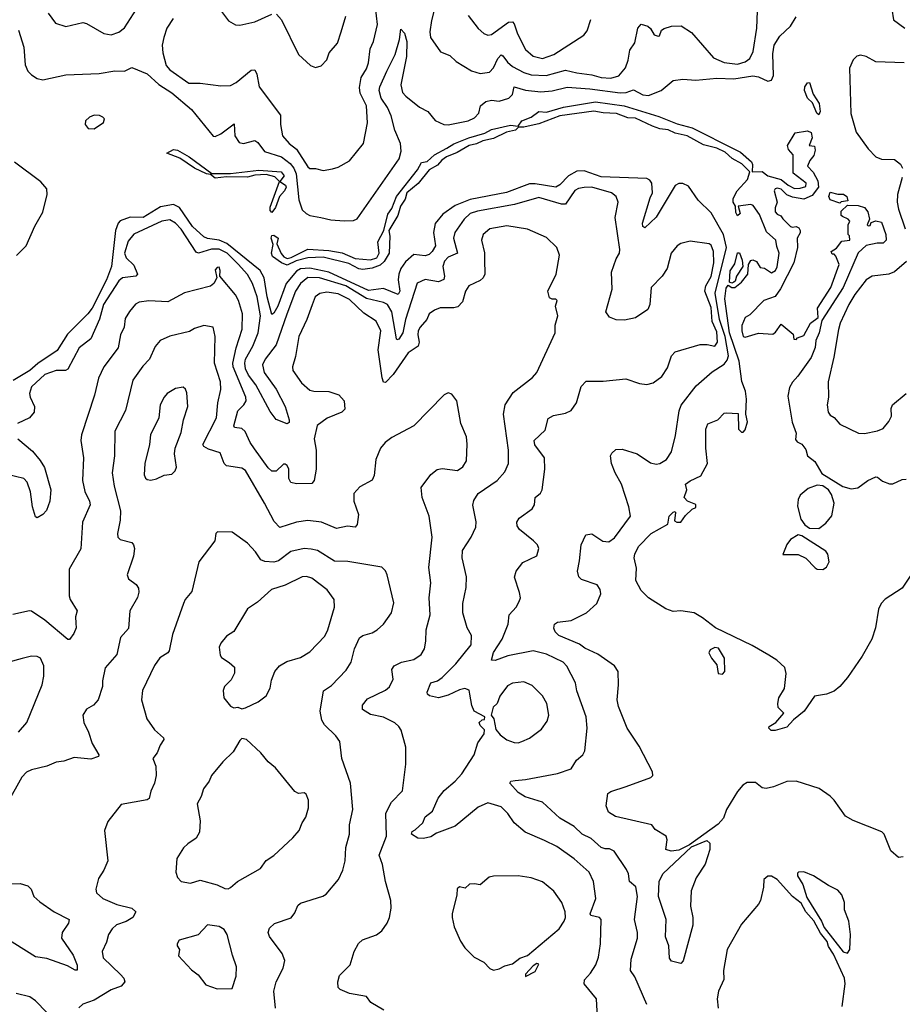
# Model space of a CAD drawing. Extents: x 1921360 to 2014538, y 768294 to 907744.
# Tile 381 of 412: x 1996242 to 2000905, y 871186 to 876390. Entities that reach past the tile are written whole.
import ezdxf

# ---------------------------------------------------------------- set-up
doc = ezdxf.new("R2010")
doc.units = 0

msp = doc.modelspace()

# ---------------------------------------------------------------- linework, layer by layer
at = {"layer": '0CON10XD'}
for points in [[(1996392, 876425), (1996431.2, 876371.2), (1996485, 876353.8), (1996575, 876374), (1996595, 876370), (1996686.9, 876316.9), (1996725, 876309.4), (1996765, 876324.5), (1996795, 876346.7), (1996859.5, 876445)], [(1997053.6, 876396.4), (1997020, 876345), (1997004, 876296), (1996995.5, 876255), (1996997.7, 876215), (1997015, 876146.9), (1997035.5, 876125), (1997135, 876053.6), (1997195, 876053.6), (1997305, 876040.5), (1997355, 876042.7), (1997385, 876057.3), (1997465, 876122.5), (1997485, 876123.8), (1997495, 876102.5), (1997508, 876035), (1997620.6, 875885), (1997620, 875835), (1997630.6, 875775), (1997665.6, 875735), (1997704.7, 875704.7), (1997765, 875611.2), (1997775, 875604), (1997805, 875603.8), (1997845, 875592.9), (1997895, 875601.4), (1997925, 875610.8), (1997985, 875644), (1998059.2, 875735), (1998080, 875845), (1998073.6, 875935), (1998041.2, 876001.2), (1998038, 876032), (1998045.6, 876085), (1998075, 876129.2), (1998085, 876161.2), (1998093.8, 876235), (1998111.8, 876275), (1998131.8, 876365), (1998122.1, 876455)], [(1997297, 876447), (1997345, 876383.3), (1997382.3, 876362.3), (1997405, 876360), (1997485, 876377.8), (1997575, 876419.4)], [(1998433.2, 876446.8), (1998416.9, 876385), (1998409.4, 876325), (1998413.1, 876295), (1998465, 876220), (1998515, 876200), (1998548.3, 876168.3), (1998628.7, 876118.7), (1998675, 876105.3), (1998725, 876113.1), (1998745, 876135.5), (1998768.4, 876185), (1998785, 876203.3), (1998795, 876198.9), (1998819.2, 876165), (1998845, 876141.8), (1998905, 876110), (1998945, 876097.7), (1999023.3, 876095), (1999125, 876122.4), (1999185, 876108), (1999265, 876098.9), (1999313.8, 876085), (1999365, 876080.2)], [(1999365, 876080.2), (1999407.3, 876092.7), (1999443.4, 876135), (1999456.8, 876175), (1999465, 876228.8), (1999492, 876268), (1999508.8, 876345), (1999525, 876366.2), (1999560, 876355), (1999575, 876343.3), (1999595, 876310), (1999615, 876302), (1999622.5, 876305), (1999633.8, 876335), (1999647, 876343), (1999685, 876355.6), (1999737.6, 876357.6), (1999792.1, 876322.1), (1999907.3, 876187.3), (1999965, 876163.6), (2000035, 876154.2), (2000075, 876167.3), (2000099.6, 876185), (2000117.7, 876222.3), (2000137.3, 876345), (2000140, 876435)], [(2000850, 876445), (2000859.5, 876389.5), (2000918.8, 876345)], [(1996236.4, 876335), (1996263.8, 876245), (1996271.2, 876151.2), (1996285, 876116.9), (1996305, 876098.5), (1996335, 876079.6), (1996365, 876071.6), (1996485, 876098.2), (1996662.5, 876105), (1996745, 876118.5), (1996795, 876117.1), (1996835, 876136.7), (1996915, 876103.5), (1996976.9, 876046.9), (1997045, 876003.9), (1997150.4, 875915), (1997265, 875774.3), (1997275, 875772.9), (1997305, 875785.6), (1997375, 875838.8), (1997378.8, 875775), (1997401.2, 875741.2), (1997425, 875735.7), (1997485, 875752), (1997500.9, 875740.9), (1997535, 875693.7), (1997625, 875664.5), (1997670.3, 875630.3), (1997689.9, 875605), (1997702.2, 875575), (1997717.2, 875437.2), (1997734.7, 875385), (1997755, 875364.6), (1997775, 875354.6), (1997833.7, 875343.7), (1997885, 875332.2), (1997957, 875327), (1998005, 875328.9), (1998025, 875337.1), (1998246.6, 875655), (1998257.1, 875695), (1998253.2, 875735), (1998224.3, 875805), (1998205, 875881.5), (1998185.2, 875925), (1998151, 875975), (1998141.6, 876015), (1998144.8, 876035.2), (1998181.7, 876118.3), (1998226.5, 876205), (1998248.5, 876285), (1998255, 876340), (1998275, 876318.8), (1998288.2, 876275), (1998285.6, 876195), (1998255.3, 876045), (1998264.7, 876005), (1998282.3, 875985), (1998355, 875926.5), (1998398.8, 875905), (1998437.4, 875857.4), (1998483.8, 875835), (1998505, 875833.2), (1998611.2, 875855), (1998645, 875870.8), (1998667.1, 875895), (1998676.7, 875935), (1998705, 875957.3), (1998735, 875963.5), (1998775, 875959.2), (1998825.7, 875974.3), (1998845, 875994.3), (1998855, 876035.5), (1998915, 876017.6), (1998995, 876008.5), (1999055, 876014), (1999135, 876032.9), (1999255, 876024.8), (1999415, 876002.8), (1999445.5, 876004.5), (1999485, 876018.7), (1999535, 875992.4), (1999565, 875988.8), (1999630.5, 876015), (1999695, 876067.5), (1999745, 876075.9), (1999815, 876069.2), (1999925, 876080.8), (2000015, 876077.6), (2000115, 876093.3), (2000145, 876087.6), (2000195, 876065.3), (2000215, 876070.8), (2000224.2, 876095), (2000220.9, 876209.1), (2000229.2, 876255), (2000257.9, 876302.1), (2000315, 876355.7), (2000344.5, 876405)], [(1997598.5, 876418.5), (1997625, 876388.8), (1997714.2, 876205), (1997777.7, 876147.7), (1997805, 876136.7), (1997835, 876146.2), (1997865, 876178), (1997877.5, 876215), (1997921.5, 876265), (1997940.4, 876325), (1997965, 876408.8)], [(1998612.1, 876412.1), (1998665, 876342.9), (1998695, 876317.1), (1998715, 876308.1), (1998735, 876311.5), (1998825, 876377.1), (1998845, 876378.8), (1998855, 876367.5), (1998871.3, 876315), (1998915, 876232.5), (1998955, 876197.3), (1999005, 876184.3), (1999064.4, 876205.6), (1999222.3, 876307.7), (1999239.5, 876330.5), (1999259.7, 876390.3)], [(2000915, 876161.8), (2000765, 876167.7), (2000714, 876195), (2000685, 876201.8), (2000665, 876196.5), (2000645, 876178.1), (2000626.4, 876133.6), (2000634.3, 875894.3), (2000661.2, 875795), (2000725, 875706.7), (2000766.2, 875665), (2000795, 875651.9), (2000865, 875650), (2000895.9, 875625.9), (2000905.8, 875605.8)], [(2000465, 875886.2), (2000454.3, 875895), (2000431.1, 875951.1), (2000404.6, 875974.6), (2000387.8, 876015), (2000389.5, 876035), (2000405, 876056.2), (2000415, 876057.5), (2000435, 875996.2), (2000466.6, 875946.6), (2000471.9, 875905), (2000465, 875886.2)], [(1997703.3, 875115), (1997655, 875091.9), (1997624.8, 875104.8), (1997578.3, 875138.3), (1997572.5, 875155), (1997582, 875202), (1997570, 875235), (1997575, 875249.4), (1997585, 875251.5), (1997606.9, 875235), (1997601.4, 875205), (1997623.8, 875153.8), (1997636.7, 875136.8), (1997655, 875128.2), (1997676.6, 875133.4), (1997765, 875177.6), (1997875, 875169.5), (1997945, 875156.7), (1998015, 875127.1), (1998095, 875120.9), (1998128.8, 875131.2), (1998140.4, 875155), (1998133.8, 875216.2), (1998166.7, 875275), (1998187.5, 875362.5), (1998207.6, 875392.4), (1998232.8, 875455), (1998343.7, 875596.3), (1998365, 875634.4), (1998395, 875640), (1998434.1, 875675.9), (1998498.5, 875711.5), (1998535, 875733.6), (1998615, 875765.7), (1998700.2, 875789.8), (1998735, 875810), (1998835, 875832.7), (1998875, 875826.2), (1998895.8, 875855), (1998945, 875874.6), (1998985, 875904.6), (1999025, 875900.8), (1999115, 875927.5), (1999285, 875955.8), (1999435, 875935.2), (1999618.1, 875878.1), (1999715, 875840), (1999795, 875818.6), (2000025, 875702.1), (2000049.9, 875689.9), (2000108.4, 875638.4), (2000114.6, 875625), (2000112.5, 875585), (2000165, 875587.7), (2000195, 875564.5), (2000265.5, 875545.5), (2000302, 875515), (2000335, 875497.1), (2000365, 875498.6), (2000395, 875508.8), (2000397.5, 875525), (2000328, 875578), (2000328.8, 875675), (2000303.9, 875703.9), (2000298.8, 875725), (2000338.8, 875791.2), (2000405, 875801.4), (2000423.1, 875793.1), (2000428.9, 875765), (2000413.3, 875725), (2000441.2, 875721.2), (2000445, 875700), (2000438.3, 875671.7), (2000416.2, 875645), (2000403.8, 875615), (2000434.1, 875584.1), (2000458.9, 875538.9), (2000461.8, 875505), (2000428.7, 875461.3), (2000385, 875440.9), (2000325, 875450.9), (2000294.7, 875464.7), (2000265, 875494.5), (2000245, 875499.6), (2000234.1, 875495.9), (2000229.1, 875485), (2000243.9, 875425), (2000232.8, 875395), (2000233.6, 875375), (2000245, 875362), (2000263.8, 875353.8), (2000275, 875337.5), (2000315, 875297.5), (2000325, 875292.5), (2000345, 875297.5), (2000359.3, 875289.3), (2000366.4, 875276.4), (2000366.4, 875263.6), (2000350, 875235), (2000351.4, 875185), (2000332.9, 875105), (2000262.1, 874967.9), (2000233.6, 874926.4), (2000174.5, 874905), (2000099.4, 874830.6), (2000075, 874815.6), (2000057.3, 874772.7), (2000056.7, 874745), (2000065, 874716), (2000075, 874711.2), (2000145, 874732.5), (2000221.7, 874728.3), (2000235, 874737.5), (2000265, 874780), (2000328.3, 874728.3), (2000331.7, 874701.7), (2000345, 874700), (2000351.7, 874708.3), (2000385, 874720), (2000420, 874785), (2000460.8, 874815), (2000456.9, 874865), (2000527.1, 874975), (2000571.2, 875095), (2000555, 875140), (2000545, 875150), (2000535, 875150), (2000530, 875165), (2000558.3, 875181.7), (2000585, 875220), (2000627.5, 875225), (2000627, 875247), (2000620, 875255), (2000620, 875305), (2000627.5, 875325), (2000620, 875335), (2000589.3, 875349.3), (2000582.5, 875355), (2000583, 875377), (2000615, 875410), (2000673, 875407), (2000705, 875397.5), (2000724, 875375), (2000732.5, 875335), (2000720, 875305), (2000725, 875300), (2000735, 875302.5), (2000741.7, 875318.3), (2000765, 875327.5), (2000795, 875320), (2000819.2, 875255), (2000820, 875225), (2000805, 875208.8), (2000771.7, 875208.3), (2000715, 875196.2), (2000672.4, 875157.6), (2000592.7, 874975), (2000480.5, 874799.5), (2000465.3, 874734.7), (2000448.9, 874695), (2000445, 874657.5), (2000423.8, 874605), (2000353.6, 874505), (2000325.6, 874474.4), (2000310, 874445), (2000300.5, 874400.5), (2000323.2, 874263.2), (2000343.8, 874205), (2000340.7, 874170.7), (2000349.3, 874159.3), (2000375, 874146.2), (2000395, 874117.5), (2000404.2, 874084.2), (2000443.8, 874055), (2000480.5, 873990.5), (2000591.9, 873921.9), (2000635, 873910), (2000670, 873915), (2000723.3, 873955), (2000765, 873973.8), (2000775, 873972), (2000800.3, 873950.3), (2000837, 873937), (2000855, 873936.7), (2000905, 873958.8), (2000925, 873961.2)], [(1996635, 875812.5), (1996685, 875846.7), (1996690, 875865), (1996681.2, 875875), (1996663.2, 875883.2), (1996635, 875884.4), (1996610, 875875), (1996589.2, 875855), (1996588, 875835), (1996604.2, 875815), (1996635, 875812.5)], [(2001025, 873564.7), (2000905, 873385.4), (2000815, 873326.9), (2000793.5, 873305), (2000780.4, 873275), (2000764.6, 873175.4), (2000744.5, 873115), (2000693.4, 873026.6), (2000615, 872914), (2000575, 872866.2), (2000545, 872841.2), (2000505, 872826), (2000441.2, 872815), (2000386.9, 872735), (2000330.9, 872689.1), (2000295, 872650), (2000233, 872633), (2000212.7, 872632.7), (2000200, 872645), (2000202.5, 872655), (2000236.7, 872675), (2000280, 872725), (2000250, 872755), (2000247.5, 872775), (2000252.5, 872805), (2000283.3, 872855), (2000291.2, 872935), (2000285, 872966.2), (2000242, 873005), (2000200.9, 873030.9), (2000112.2, 873082.2), (1999917.5, 873175), (1999849, 873229), (1999805, 873255.5), (1999735, 873265.6), (1999695, 873261.4), (1999656.4, 873276.4), (1999564.1, 873334.1), (1999525, 873373.8), (1999497.5, 873425), (1999501.7, 873491.7), (1999488.8, 873545), (1999492, 873565), (1999512, 873605), (1999578.8, 873675), (1999666.4, 873723.6), (1999673.8, 873765), (1999695, 873787.5), (1999705, 873790), (1999706.7, 873785), (1999701.2, 873741.2), (1999713.6, 873733.6), (1999735, 873733.8), (1999760, 873770), (1999795, 873802.5), (1999815, 873812.5), (1999815, 873827.5), (1999770, 873845), (1999752.5, 873865), (1999766.7, 873905), (1999760, 873935), (1999785, 873953.3), (1999841.7, 873978.3), (1999876.7, 874045), (1999866.7, 874125), (1999866.7, 874185), (1999867.5, 874225), (1999877, 874253), (1999930, 874275), (1999965, 874310), (1999975, 874312.5), (2000038.3, 874308.3), (2000040, 874225), (2000055, 874210), (2000065, 874210), (2000075, 874222.5), (2000087.5, 874265), (2000078.8, 874305), (2000082.5, 874385), (2000076.2, 874426.2), (2000057, 874477), (2000043.4, 874585), (1999993, 874735), (1999967.5, 874915), (1999975, 874970), (1999985, 874986.7), (2000005, 874973.8), (2000020, 874975), (2000055, 875002.5), (2000090, 875045), (2000092.5, 875095), (2000105, 875117.5), (2000115, 875120), (2000135, 875112.5), (2000155, 875080), (2000177, 875077), (2000215, 875052.5), (2000235, 875063.8), (2000245, 875083.3), (2000255.5, 875155), (2000241.7, 875191.7), (2000237.9, 875225), (2000188, 875268), (2000150, 875360), (2000117.1, 875407.1), (2000105, 875412.2), (2000037.5, 875405), (2000048.8, 875365), (2000035, 875353.3), (2000025, 875370), (2000023.3, 875405), (2000011.4, 875425), (2000012, 875445), (2000032.5, 875485), (2000088.1, 875545), (2000100, 875585), (2000057.3, 875627.3), (2000005.9, 875655.9), (1999969.2, 875689.2), (1999925, 875711.5), (1999855, 875727.5), (1999768.8, 875775), (1999705, 875789.1), (1999668.3, 875808.3), (1999625, 875813.3), (1999585, 875826.5), (1999495, 875870), (1999455, 875871.1), (1999395, 875893.6), (1999325, 875896.8), (1999275, 875906.7), (1999095, 875881.5), (1998985, 875838.9), (1998945, 875830), (1998905, 875820.8), (1998878.3, 875821.7), (1998862, 875805), (1998814, 875796), (1998745, 875760.9), (1998689.8, 875750.2), (1998656.2, 875733.8), (1998617.5, 875725), (1998553.1, 875686.9), (1998497.1, 875665), (1998472.6, 875647.4), (1998450, 875620), (1998405, 875595.6), (1998346.8, 875523.2), (1998288.2, 875475), (1998278.5, 875441.5), (1998253.3, 875405), (1998240, 875355), (1998191.8, 875275), (1998197.9, 875245), (1998193.6, 875155), (1998168.1, 875111.9), (1998146.8, 875093.2), (1998105, 875076.1), (1998055, 875070.3), (1998033.8, 875073.8), (1997980.9, 875100.9), (1997845, 875135.4), (1997765, 875130.7), (1997703.3, 875115)], [(1997575, 875370), (1997565, 875381.2), (1997565, 875398.8), (1997614.2, 875535), (1997589.5, 875559.5), (1997545, 875571.1), (1997485, 875567.7), (1997445, 875557.3), (1997335, 875558.5), (1997275, 875551.9), (1997250.7, 875570.7), (1997228.8, 875575), (1997164.8, 875604.8), (1997087.4, 875657.4), (1997020, 875685), (1997055, 875703.4), (1997075, 875700.7), (1997138.2, 875665), (1997256.4, 875576.4), (1997355, 875577.2), (1997505, 875593.6), (1997624.3, 875585), (1997640, 875565), (1997616.7, 875535), (1997645.9, 875515.9), (1997650, 875505), (1997640.5, 875485), (1997614.1, 875455.9), (1997593.1, 875396.9), (1997575, 875370)], [(1996225, 875142.7), (1996275.4, 875195), (1996321.3, 875298.7), (1996365, 875372.5), (1996387.1, 875465), (1996384.6, 875495), (1996352.9, 875532.9), (1996215, 875636.7)], [(2000525, 872286.2), (2000466.8, 872326.8), (2000345, 872365.8), (2000295, 872363.1), (2000225, 872334.6), (2000186, 872326), (2000165, 872330), (2000128.9, 872358.9), (2000085, 872358.9), (2000062.9, 872345), (2000035, 872310.8), (1999976.9, 872215), (1999960, 872170), (1999932.2, 872137.8), (1999781.5, 872028.5), (1999725, 872000.8), (1999684.7, 871994.7), (1999655.8, 872005), (1999663.6, 872055), (1999656.9, 872075), (1999599.4, 872109.4), (1999581.2, 872135), (1999389.2, 872179.3), (1999352.2, 872202.2), (1999339.8, 872235), (1999349.6, 872300.4), (1999365, 872310.7), (1999446.7, 872336.7), (1999577.5, 872385), (1999586.7, 872395), (1999586.1, 872413.9), (1999515, 872550), (1999451.4, 872645), (1999405, 872760), (1999398.5, 872795), (1999405.6, 872875), (1999404.2, 872945), (1999384.5, 872974.5), (1999297.2, 873037.2), (1999228.7, 873068.7), (1999199.1, 873089.1), (1999090.6, 873135), (1999071.2, 873155), (1999064.2, 873174.2), (1999067.5, 873195), (1999083.8, 873205), (1999155.5, 873214.5), (1999237.1, 873255), (1999290.9, 873305), (1999312.5, 873355), (1999309.1, 873379.1), (1999292.5, 873402.5), (1999211.1, 873431.1), (1999195.6, 873445.6), (1999189.4, 873475), (1999199.4, 873529.4), (1999208, 873615), (1999232.9, 873667.1), (1999265, 873671.9), (1999323.1, 873633.1), (1999355, 873630.8), (1999385, 873651.5), (1999469.2, 873765), (1999460.6, 873815), (1999422, 873935), (1999388.2, 873995), (1999369.5, 874045), (1999364.4, 874085), (1999371.1, 874098.9), (1999391.9, 874118.1), (1999425, 874119.1), (1999505.3, 874095.3), (1999575, 874048.1), (1999605, 874040.6), (1999625, 874044.4), (1999659.2, 874065), (1999685.6, 874105), (1999707.7, 874192.3), (1999727.2, 874322.8), (1999737.7, 874352.3), (1999816.1, 874455), (1999900.8, 874529.2), (1999965, 874568.6), (1999979.8, 874590.2), (1999986.2, 874613.8), (1999969.7, 874715), (1999939.5, 874805), (1999916, 874944), (1999977.1, 875185), (1999960.9, 875255), (1999895, 875369.7), (1999826.1, 875435), (1999775, 875509.5), (1999745, 875524.6), (1999725, 875524.6), (1999705, 875513.3), (1999605, 875345.6), (1999545, 875290), (1999535, 875297.5), (1999532.9, 875315), (1999572.3, 875447.7), (1999585.8, 875475), (1999582.7, 875525), (1999571.9, 875541.9), (1999555, 875551.2), (1999315, 875559.6), (1999225, 875590.3), (1999185, 875589.5), (1999142.1, 875565), (1999095, 875516.1), (1999075.5, 875504.5), (1998965, 875522.9), (1998935, 875521.8), (1998814.3, 875475.7), (1998621.3, 875438.7), (1998543.2, 875406.8), (1998477.7, 875362.3), (1998437.9, 875312.1), (1998428, 875265), (1998439.4, 875195), (1998422, 875165), (1998405, 875148.9), (1998385, 875141.5), (1998325, 875149.4), (1998280.1, 875109.9), (1998255.2, 875075), (1998244.5, 875045), (1998242.4, 875015), (1998251, 874955), (1998242.5, 874937.5), (1998165, 874969.8), (1998085, 874958.2), (1997874.9, 875054.9), (1997775, 875076.1), (1997725, 875072.6), (1997705, 875060.3), (1997649.2, 874995), (1997605.6, 874875), (1997585, 874838.1), (1997575, 874832), (1997549.1, 874925), (1997533.3, 875025), (1997512.1, 875065), (1997337.2, 875207.2), (1997295, 875224.6), (1997235, 875232.8), (1997215, 875241.6), (1997155, 875296.7), (1997086.3, 875396.3), (1997055, 875412.7), (1996985, 875401.1), (1996895, 875344.9), (1996825, 875346.8), (1996773.4, 875326.6), (1996762.8, 875315), (1996748.4, 875275), (1996727.1, 875085), (1996700.3, 875015), (1996625, 874864.3), (1996602.7, 874835), (1996495, 874728.3), (1996439.1, 874640.9), (1996337.8, 874572.2), (1996295, 874536.2), (1996207.5, 874482.5)], [(2000905.5, 875555), (2000880.5, 875465), (2000877.8, 875425), (2000885, 875387.5), (2000921, 875285)], [(1999555.7, 871185), (1999491.3, 871331.3), (1999468.6, 871365), (1999472.5, 871425), (1999505.4, 871535), (1999505.4, 871565.4), (1999489.5, 871635), (1999506.5, 871755), (1999496.9, 871806.9), (1999464.7, 871834.7), (1999458.9, 871875), (1999448.5, 871898.5), (1999383.8, 871995), (1999358.3, 872008.3), (1999335, 872007.1), (1999315, 872015.6), (1999261.9, 872061.9), (1999214.4, 872085), (1999171.9, 872125), (1999095, 872169.1), (1999005, 872254), (1998913.4, 872283.4), (1998875, 872304.7), (1998832.5, 872355), (1998836.7, 872365), (1998860.7, 872369.3), (1998915, 872374.1), (1999083.9, 872406.1), (1999155, 872430), (1999183.7, 872476.3), (1999217.5, 872505), (1999228.6, 872525), (1999240, 872645), (1999234.5, 872705), (1999185, 872843.3), (1999178.2, 872885), (1999133.7, 872973.7), (1999113.8, 872993.8), (1999025, 873036.9), (1998955, 873054.6), (1998821.8, 873028.2), (1998755, 873003.4), (1998734.3, 873005), (1998745.9, 873045), (1998790.3, 873115), (1998822.5, 873195), (1998827.5, 873245), (1998865, 873285.8), (1998881.1, 873315), (1998887.5, 873335), (1998883.2, 873363.2), (1998856.1, 873443.9), (1998865.8, 873475), (1998899.7, 873520.3), (1998974.2, 873555.8), (1998984.2, 873595), (1998977.5, 873615), (1998957.5, 873635), (1998882.5, 873695), (1998870, 873715), (1998869.2, 873735), (1998881.2, 873755), (1998950, 873805), (1998961.4, 873825), (1998965, 873863.8), (1998993, 873887), (1999003.1, 873905), (1999016.7, 874015), (1999014.4, 874074.4), (1998963.4, 874143.4), (1998960, 874165), (1999018.9, 874221.1), (1999035, 874281.2), (1999061.7, 874298.3), (1999125, 874309.4), (1999156, 874325), (1999184, 874365), (1999208.8, 874451.2), (1999235, 874480), (1999325, 874478.8), (1999445, 874492.5), (1999516.2, 874466.2), (1999555, 874461.2), (1999589.7, 874470.3), (1999635, 874503.8), (1999665, 874550), (1999686.4, 874613.6), (1999705, 874634.3), (1999836.6, 874673.4), (1999875, 874673.5), (1999915, 874664.3), (1999929.6, 874685), (1999925, 874740.8), (1999900.2, 874795), (1999895, 874869.5), (1999862.1, 874955), (1999866.9, 874983.1), (1999895, 875031.9), (1999909.8, 875105), (1999907.5, 875165), (1999895, 875197.5), (1999885, 875205.6), (1999785, 875219.4), (1999735, 875207.5), (1999715.7, 875194.3), (1999684.4, 875155.6), (1999663.6, 875075), (1999636.4, 875033.6), (1999578.1, 874975), (1999571.9, 874885), (1999561.3, 874858.7), (1999495, 874814.3), (1999438.3, 874801.7), (1999393.1, 874803.1), (1999357.6, 874817.6), (1999339.2, 874845), (1999373.2, 874965), (1999368, 875055), (1999392.9, 875125), (1999410.5, 875155), (1999413.6, 875175), (1999388.9, 875345), (1999404.2, 875425), (1999394, 875455), (1999368.8, 875475), (1999265, 875505.4), (1999225, 875503.3), (1999195, 875497.5), (1999175, 875486.5), (1999125, 875414.5), (1999105, 875413.9), (1998985, 875449.4), (1998856.9, 875413.1), (1998661.4, 875378.6), (1998622.7, 875365), (1998590.6, 875335), (1998540.9, 875265), (1998534.2, 875234.2), (1998554.6, 875155.4), (1998505, 875134.2), (1998485.8, 875114.2), (1998478, 875085), (1998486.4, 875033.6), (1998483.1, 875016.9), (1998455, 875004.3), (1998383.6, 875016.4), (1998342.6, 874997.4), (1998281.2, 874805), (1998265.6, 874734.4), (1998245, 874701.5), (1998235, 874698), (1998232.9, 874702.9), (1998207.9, 874845), (1998184.8, 874884.8), (1998165, 874895.2), (1998075, 874916.5), (1997965, 874982.6), (1997826.7, 875025), (1997765, 875027.5), (1997725.8, 874995), (1997698.3, 874955), (1997654, 874834), (1997597.8, 874672.2), (1997539.5, 874595), (1997524.3, 874565), (1997534.3, 874524.3), (1997596.5, 874436.5), (1997644, 874345), (1997665.6, 874275), (1997665, 874260), (1997655, 874253.3), (1997597.4, 874277.4), (1997565, 874318.5), (1997489.2, 874459.2), (1997450.8, 874510.8), (1997435.4, 874545), (1997430.9, 874575), (1997434.8, 874595), (1997473.2, 874665), (1997501.8, 874735), (1997513.4, 874825), (1997496.7, 874925), (1997471.1, 874995), (1997445, 875042.5), (1997396.9, 875096.9), (1997337.4, 875155), (1997295, 875176.7), (1997255, 875177.3), (1997185.9, 875155.9), (1997175, 875161.1), (1997095, 875282.1), (1997065, 875314.1), (1997035, 875332), (1996992.9, 875325), (1996845, 875255.4), (1996815, 875220), (1996795.8, 875155), (1996805, 875130.9), (1996845, 875091.5), (1996864.4, 875045), (1996855, 875034.6), (1996785, 875025.8), (1996765, 875009.7), (1996684.9, 874885), (1996662.9, 874807.1), (1996617.5, 874702.5), (1996556.2, 874655), (1996496.9, 874543.1), (1996484, 874536), (1996435, 874536), (1996375, 874514.6), (1996305, 874448.9), (1996292.9, 874415), (1996296.5, 874395), (1996320.6, 874345), (1996318.1, 874315), (1996294, 874285), (1996230, 874255)], [(2000575, 875420), (2000525, 875437.5), (2000516.7, 875455), (2000525, 875477.5), (2000565, 875467.5), (2000595, 875467.5), (2000612.5, 875455), (2000618.3, 875431.7), (2000583, 875427), (2000575, 875420)], [(1999296.9, 871085), (1999288.9, 871215), (1999224.3, 871295), (1999226, 871315), (1999258.5, 871351.5), (1999285.2, 871394.8), (1999299.3, 871435), (1999310.4, 871505), (1999314.5, 871634.5), (1999304.6, 871644.6), (1999258.8, 871655), (1999255.6, 871665), (1999286, 871745), (1999273.8, 871835), (1999250, 871885), (1999171.9, 871955), (1999079.3, 872019.3), (1999015, 872052.2), (1998912, 872095), (1998854.6, 872144.6), (1998820.6, 872195), (1998785, 872230.6), (1998715, 872251.1), (1998665, 872228.2), (1998543.3, 872126.7), (1998445, 872090.5), (1998415, 872071.9), (1998375, 872062.5), (1998345, 872064), (1998312.5, 872085), (1998315, 872098.8), (1998332.3, 872107.7), (1998371.4, 872145), (1998385, 872177.1), (1998423.6, 872206.4), (1998453.8, 872275), (1998484.2, 872315.8), (1998543.3, 872365), (1998578.9, 872405), (1998644, 872505), (1998662.3, 872567.7), (1998696.7, 872615), (1998697, 872637), (1998675, 872660), (1998670, 872675), (1998685, 872690), (1998698.3, 872691.7), (1998700, 872705), (1998643.3, 872735), (1998631.2, 872765), (1998620.8, 872825), (1998616.9, 872846.9), (1998594.4, 872854.4), (1998565, 872848.9), (1998505, 872820.2), (1998455, 872806.6), (1998406.5, 872816.5), (1998396, 872825), (1998395.7, 872835), (1998414.4, 872885), (1998450, 872895), (1998475, 872913.5), (1998547.1, 872985), (1998627.8, 873085), (1998629.4, 873135), (1998605.7, 873175), (1998583.6, 873255), (1998582.9, 873305), (1998600.7, 873389.3), (1998603.5, 873445), (1998580.5, 873545), (1998581.8, 873585), (1998626.7, 873655), (1998652.2, 873707.8), (1998653.5, 873736.5), (1998636.6, 873823.4), (1998641.1, 873848.9), (1998664.1, 873885.9), (1998765, 873954.4), (1998805, 874000.8), (1998825.5, 874045), (1998824.1, 874114.1), (1998798.5, 874305), (1998806.2, 874355), (1998850.1, 874419.9), (1998951.1, 874498.9), (1998974.2, 874525), (1999071.2, 874735), (1999072, 874775), (1999085.7, 874824.3), (1999073.3, 874875), (1999082.5, 874905), (1999075, 874912.5), (1999055, 874912.5), (1999040.5, 874920.5), (1999032.5, 874955), (1999075.7, 875044.3), (1999094.2, 875145), (1999080, 875185), (1999025, 875238.1), (1998925, 875281.8), (1998815, 875300.4), (1998726.2, 875285), (1998691.1, 875255), (1998682.7, 875225), (1998697.6, 875157.6), (1998698.6, 875121.4), (1998698.8, 875045), (1998690, 875025), (1998675, 875011.2), (1998615, 874983.3), (1998598.1, 874955), (1998580.8, 874899.2), (1998557.5, 874872.5), (1998535, 874866.5), (1998463.9, 874866.1), (1998433.8, 874855), (1998406, 874835), (1998392.5, 874805), (1998357.5, 874765), (1998347.9, 874745), (1998344.7, 874725), (1998352.9, 874685), (1998346.8, 874665), (1998295, 874629.5), (1998216, 874514), (1998175, 874472.9), (1998164.7, 874474.7), (1998156.4, 874496.4), (1998136.1, 874645), (1998149.7, 874745), (1998125.6, 874795.6), (1998059.5, 874839.5), (1997985, 874911), (1997925, 874941), (1997865, 874950.2), (1997826.9, 874943.1), (1997803.6, 874925), (1997786.6, 874883.4), (1997759.2, 874805), (1997716.5, 874715), (1997700, 874610), (1997682.7, 874555), (1997684.5, 874535), (1997731.2, 874471.2), (1997775, 874432.5), (1997796.2, 874426.2), (1997875, 874424.6), (1997927.4, 874407.4), (1997955.5, 874375), (1997959.1, 874330.9), (1997943.8, 874315), (1997866.9, 874283.1), (1997814.3, 874245), (1997797.7, 874175), (1997808.5, 874115), (1997808.6, 874015), (1997797.8, 873955), (1997785, 873939.2), (1997705, 873936.2), (1997675, 873944.2), (1997664.4, 873965), (1997664.2, 874015), (1997655, 874033.8), (1997645, 874040), (1997635, 874040), (1997596.9, 874003.1), (1997575, 874004.4), (1997555, 874020.5), (1997482.5, 874122.5), (1997459.1, 874155), (1997433.9, 874213.9), (1997415, 874228.9), (1997376.7, 874235), (1997372.9, 874242.9), (1997395, 874322.9), (1997426.9, 874355), (1997437.9, 874375), (1997435.9, 874395), (1997370.6, 874555), (1997367.6, 874575), (1997384.8, 874655.2), (1997416.6, 874755), (1997419.7, 874835), (1997398.5, 874905), (1997382.9, 874935), (1997300, 875035), (1997301.2, 875065), (1997295, 875081.2), (1997285, 875080), (1997275, 875067.5), (1997283.3, 875025), (1997267.5, 874995), (1997249.5, 874980.5), (1997113.3, 874946.7), (1997025, 874898.5), (1996925, 874904.5), (1996873.5, 874896.5), (1996854.6, 874885.4), (1996821.7, 874848.3), (1996799.1, 874810.9), (1996794.5, 874765), (1996774.6, 874725), (1996762.2, 874655), (1996685.7, 874555), (1996658.5, 874495), (1996636.9, 874405), (1996568.1, 874195), (1996565.6, 874165), (1996579.5, 874075), (1996573.3, 873955), (1996585.4, 873895.4), (1996610, 873845), (1996613.5, 873825), (1996573.8, 873735), (1996565, 873593.8), (1996503.6, 873485), (1996503.3, 873345), (1996508.8, 873325), (1996545.7, 873265), (1996536.9, 873233.1), (1996538.8, 873201.2), (1996540.6, 873175), (1996527.8, 873145), (1996505, 873113.3), (1996496.4, 873113.6), (1996375, 873216.4), (1996305, 873264), (1996293.9, 873266.1), (1996205, 873246.2)], [(2000005, 874997.5), (1999992.3, 875002.3), (1999995, 875062.5), (2000021.2, 875098.8), (2000035, 875156.7), (2000045, 875157.5), (2000059.3, 875119.3), (2000062.5, 875085), (2000030, 875035), (2000022.5, 875007.5), (2000015, 875002.5), (2000005, 874997.5)], [(2000927.4, 875112.6), (2000865, 875057.8), (2000835, 875045.6), (2000746.7, 875035), (2000715, 875014.4), (2000655, 874938.2), (2000623.7, 874885), (2000577.2, 874785), (2000568, 874752), (2000544.2, 874605.8), (2000514.4, 874475), (2000515.8, 874395), (2000508.8, 874355), (2000513.8, 874315), (2000525, 874300), (2000545, 874286.7), (2000575, 874251.2), (2000674.2, 874204.2), (2000705, 874202), (2000775, 874217.1), (2000805, 874230), (2000835, 874266), (2000847.5, 874295), (2000847.1, 874335), (2000854.2, 874355), (2000926.2, 874415)], [(1998165.6, 871155.6), (1998097.5, 871195), (1998075, 871227.5), (1997985, 871244), (1997935, 871264.2), (1997924, 871275), (1997922.9, 871305), (1997931.7, 871338.3), (1997988.8, 871395), (1998010, 871465), (1998032.1, 871507.9), (1998053, 871527), (1998126.8, 871553.2), (1998155, 871573.8), (1998184.2, 871615.8), (1998195.8, 871645), (1998204.3, 871695), (1998202.2, 871735), (1998174.5, 871835), (1998158.5, 871925), (1998141.5, 871975), (1998180.4, 872075), (1998176.8, 872196.8), (1998206.5, 872255), (1998264.2, 872315), (1998282, 872455), (1998282, 872545), (1998258, 872635), (1998245.8, 872655), (1998223.7, 872673.7), (1998165, 872703.3), (1998095, 872717.3), (1998053.8, 872743.8), (1998052.8, 872767.2), (1998079.8, 872800.2), (1998175, 872846.4), (1998195.9, 872864.1), (1998214.4, 872905), (1998208.1, 872955), (1998220.8, 872975), (1998260, 872995), (1998325, 873008.6), (1998362.5, 873035), (1998380.6, 873065), (1998388.5, 873105), (1998389.5, 873165), (1998410.5, 873245), (1998405.5, 873335), (1998413.4, 873413.4), (1998403.6, 873495), (1998421.9, 873655), (1998406, 873765), (1998368.1, 873865), (1998362.6, 873917.4), (1998415, 873986), (1998448.3, 874011.7), (1998475, 874018), (1998555, 874008), (1998583.2, 874026.8), (1998602.1, 874057.9), (1998605.6, 874145.6), (1998602.5, 874185), (1998572.5, 874255), (1998552.5, 874375), (1998525, 874410), (1998505, 874417.5), (1998485, 874407.5), (1998325, 874243.3), (1998207.7, 874182.3), (1998173.3, 874155), (1998148.8, 874125), (1998122.9, 874065), (1998115, 873980), (1998105, 873956.7), (1998038.7, 873921.3), (1998008.1, 873885), (1998007.3, 873845), (1998031.8, 873775), (1998025, 873722.5), (1998015, 873707.5), (1997973.2, 873713.2), (1997915, 873700.5), (1997836, 873735), (1997765, 873742.5), (1997705, 873733.9), (1997616.7, 873706.7), (1997586.9, 873736.9), (1997535.5, 873835), (1997435, 874006.5), (1997415, 874018.8), (1997335, 874032.3), (1997323.1, 874045), (1997300.9, 874100.9), (1997239.5, 874119.5), (1997214.8, 874134.8), (1997209.2, 874145), (1997280.9, 874285), (1997289.1, 874365), (1997305.3, 874435.3), (1997302.5, 874475), (1997270.7, 874575), (1997275.5, 874715), (1997263.3, 874765), (1997215, 874774.3), (1997165, 874758.1), (1997138.3, 874741.7), (1997035, 874716.5), (1996984, 874695), (1996958, 874662), (1996927.8, 874595), (1996891.9, 874558.1), (1996839.5, 874485), (1996800.4, 874325), (1996745.4, 874215), (1996742.3, 874085), (1996731.1, 873995), (1996741.1, 873925), (1996775.4, 873794.6), (1996773.6, 873745), (1996759.2, 873675), (1996761.2, 873655), (1996772.3, 873642.3), (1996835, 873626.7), (1996843.9, 873613.9), (1996848, 873595), (1996842.9, 873555), (1996810, 873455), (1996817.5, 873435), (1996856.7, 873405), (1996868.8, 873385), (1996872, 873365), (1996864.3, 873335.7), (1996823.3, 873265), (1996817.6, 873172.4), (1996774, 873125), (1996755.7, 873035), (1996692.9, 872965), (1996680, 872895), (1996678.6, 872865), (1996656, 872795), (1996632.3, 872767.7), (1996594.1, 872745.9), (1996576.2, 872715), (1996580, 872675), (1996605.7, 872625), (1996624.2, 872565), (1996660, 872505), (1996657.5, 872495), (1996617.5, 872482.5), (1996529.1, 872490.9), (1996475, 872470.6), (1996435, 872466), (1996385, 872443.8), (1996304.1, 872425.9), (1996277.7, 872412.3), (1996252.7, 872387.3), (1996175, 872247.5)], [(1996935, 873956.2), (1996965, 873963.8), (1997005, 873983.3), (1997045, 873987.5), (1997062.5, 874005), (1997070, 874025), (1997060.6, 874095), (1997062.5, 874125), (1997095, 874208.8), (1997108.2, 874275), (1997130.9, 874345), (1997125, 874417.5), (1997117.5, 874437.5), (1997105, 874447.5), (1997065, 874440.8), (1997021.2, 874415), (1997004.6, 874395.4), (1996984.4, 874355), (1996977.1, 874285), (1996932.9, 874195), (1996927.5, 874145), (1996902.5, 874045), (1996899.2, 873985), (1996905.9, 873965.9), (1996915, 873958.8), (1996935, 873956.2)], [(1996231.4, 874175), (1996309.7, 874109.7), (1996350.7, 874060.7), (1996372.7, 874022.7), (1996405.9, 873905), (1996400.8, 873845), (1996384.2, 873795), (1996365, 873774.2), (1996335, 873757.5), (1996325, 873762.5), (1996308.9, 873815), (1996299.6, 873895), (1996281.2, 873945), (1996264.4, 873965), (1996175, 873985.9)], [(2000465, 873700), (2000501.2, 873728.8), (2000532.3, 873767.7), (2000545.9, 873834.1), (2000531.2, 873881.2), (2000515.3, 873905.3), (2000485, 873926.9), (2000455, 873930), (2000407.8, 873912.2), (2000365, 873876.2), (2000355.5, 873854.5), (2000351.7, 873818.3), (2000370, 873750), (2000390, 873720), (2000415, 873702.5), (2000465, 873700)], [(1997592.9, 871165), (1997584.6, 871255.4), (1997596.7, 871305), (1997633.7, 871376.3), (1997643.2, 871416.8), (1997628.2, 871455), (1997561.8, 871545), (1997554.7, 871565), (1997561.1, 871588.9), (1997587.6, 871612.4), (1997676.4, 871643.6), (1997695, 871668.8), (1997711.5, 871708.5), (1997725, 871720.6), (1997842.8, 871757.2), (1997861.1, 871768.9), (1997925.7, 871845), (1997948.6, 871895), (1997962.2, 871945), (1997964.5, 872015), (1997983.8, 872085), (1997984.6, 872135), (1998002.7, 872215), (1997990, 872355), (1997944.2, 872485), (1997934.2, 872575), (1997912.5, 872605), (1997852.3, 872662.3), (1997837.6, 872687.6), (1997830, 872735), (1997848, 872842), (1997889.6, 872870.4), (1997967.4, 872952.6), (1997992.5, 872995), (1998011.8, 873065), (1998037.6, 873122.4), (1998054.6, 873135.4), (1998105, 873149.4), (1998130, 873165), (1998164.3, 873195.7), (1998206, 873255), (1998218.3, 873308.3), (1998184.3, 873455), (1998175, 873476.2), (1998155, 873495.8), (1997975, 873525.5), (1997905, 873528.8), (1997815, 873583.6), (1997782.3, 873592.3), (1997745, 873594.6), (1997675, 873578.9), (1997609.9, 873530.1), (1997585, 873522.6), (1997536.9, 873526.9), (1997515.3, 873535.3), (1997488.2, 873578.2), (1997445, 873622.5), (1997365, 873681.2), (1997287, 873683), (1997277.5, 873675), (1997273.3, 873635), (1997189.2, 873525), (1997152.1, 873367.9), (1997115.8, 873325), (1997106.9, 873305), (1997049.3, 873140.7), (1997031.1, 873055), (1997025, 873044.4), (1996982.9, 873017.1), (1996954.1, 872975.9), (1996891.4, 872845), (1996885.6, 872795), (1996913.5, 872695), (1996955, 872637.1), (1997002, 872595), (1997004.2, 872585), (1996984.2, 872555), (1996968.8, 872515), (1996946.2, 872485), (1996960.5, 872445), (1996962.5, 872395), (1996954.5, 872355), (1996935, 872312.5), (1996925.5, 872274.5), (1996915, 872266), (1996777.7, 872242.3), (1996707.1, 872152.9), (1996690.8, 872105), (1996707.1, 871945), (1996685.6, 871894.4), (1996658.3, 871851.7), (1996644, 871795), (1996648, 871775), (1996682, 871745), (1996755, 871713.2), (1996835, 871694.6), (1996856.1, 871675), (1996839.6, 871645), (1996805, 871624.2), (1996753.8, 871606.2), (1996730.5, 871585), (1996711.2, 871555), (1996700.6, 871515), (1996676.9, 871465), (1996682.4, 871432.4), (1996775, 871344.4), (1996791.9, 871325), (1996797.8, 871305), (1996777.9, 871282.1), (1996725, 871262.3), (1996635, 871207.9), (1996575, 871187.5), (1996555, 871167.5)], [(2000485, 873484.2), (2000504.1, 873495.9), (2000518.8, 873525), (2000511.2, 873565), (2000501.7, 873581.7), (2000375, 873662.5), (2000355, 873666.7), (2000315, 873641.9), (2000295, 873615.5), (2000273.6, 873563.6), (2000355, 873564), (2000395, 873543.8), (2000445, 873492), (2000455.8, 873485.8), (2000485, 873484.2)], [(1997415, 872747.5), (1997435, 872752.5), (1997502.5, 872785), (1997543.9, 872816.1), (1997565, 872857.5), (1997571.7, 872898.3), (1997589.2, 872945), (1997614, 872975), (1997652.6, 872997.4), (1997725, 873019.4), (1997775, 873049.4), (1997855, 873132.5), (1997870.5, 873165), (1997904.5, 873285), (1997904.3, 873325), (1997865.9, 873375.9), (1997785, 873438.9), (1997757.6, 873447.6), (1997735, 873445.4), (1997645, 873400.4), (1997572.5, 873377.5), (1997498.3, 873311.7), (1997445, 873276), (1997374, 873156), (1997335, 873131.2), (1997304, 873095), (1997295.9, 873074.1), (1997300.5, 873030.5), (1997308.3, 873018.3), (1997348.3, 872991.7), (1997377, 872967), (1997377, 872937), (1997358.8, 872901.2), (1997323.3, 872865), (1997316.7, 872845), (1997320, 872805), (1997355, 872762.5), (1997373, 872753), (1997395, 872756.7), (1997415, 872747.5)], [(1999955, 872930), (1999967.5, 872945), (1999966.7, 873015), (1999935, 873067.5), (1999915, 873072.5), (1999890.7, 873059.3), (1999883.9, 873043.9), (1999897.5, 873015), (1999925, 872980), (1999932.5, 872935), (1999955, 872930)], [(1996235.4, 872624.6), (1996280, 872675), (1996360, 872875), (1996369.5, 872920.5), (1996369.4, 872975), (1996351.2, 873015), (1996334.2, 873024.2), (1996305, 873025.7), (1996255, 873014.2), (1996185, 872994.4)], [(1998875, 872568), (1998895, 872574.2), (1998935, 872592.5), (1998999.8, 872640.2), (1999028.3, 872681.7), (1999037.8, 872715), (1999027.3, 872775), (1999005, 872815.7), (1998950.5, 872870.5), (1998905, 872889.5), (1998845, 872882.9), (1998820.2, 872869.8), (1998779.2, 872815), (1998764.1, 872775.9), (1998743.9, 872756.1), (1998732.5, 872715), (1998746.7, 872695), (1998758.3, 872638.3), (1998780.5, 872610.5), (1998815, 872584), (1998855, 872570), (1998875, 872568)], [(1997343, 871797), (1997355, 871803.3), (1997393.3, 871835), (1997515, 871903.3), (1997544.3, 871945.7), (1997585, 871972.5), (1997685, 872066.2), (1997718.8, 872105), (1997733.8, 872145), (1997754.3, 872175.7), (1997768.1, 872225), (1997767.8, 872265), (1997755, 872296), (1997745, 872304), (1997715, 872300), (1997695, 872310), (1997593.8, 872435), (1997555, 872466.7), (1997516.7, 872515), (1997440, 872585), (1997415, 872590), (1997405, 872580), (1997369.3, 872520.7), (1997315, 872467.5), (1997256, 872395), (1997242.9, 872365), (1997212.9, 872325), (1997201.4, 872285), (1997179.2, 872245), (1997196, 872155), (1997192, 872095), (1997175, 872063.8), (1997130, 872035), (1997107.6, 872012.4), (1997072.9, 871957.1), (1997067.5, 871885), (1997075.8, 871855.8), (1997095, 871836), (1997145, 871825.7), (1997195, 871841.4), (1997285, 871818), (1997325, 871798.8), (1997343, 871797)], [(2000910, 871965), (2000885, 871962.5), (2000845, 871997.5), (2000808.8, 872085), (2000797.5, 872097.5), (2000645, 872157.1), (2000605, 872180), (2000545.6, 872265.6), (2000525, 872286.2)], [(1999735, 871400.9), (1999685, 871413.5), (1999675, 871430), (1999672, 871495), (1999653.4, 871543.4), (1999657.5, 871635), (1999617.9, 871755), (1999620.3, 871835), (1999640.9, 871875), (1999790.8, 872019.2), (1999872, 872052), (1999887.8, 872037.8), (1999888.5, 872005), (1999863.8, 871926.2), (1999816.9, 871855), (1999790.3, 871785), (1999785.4, 871705), (1999798.5, 871645), (1999799.2, 871605), (1999746.8, 871415), (1999735, 871400.9)], [(1998745, 871366.7), (1998775, 871373.8), (1998805, 871390), (1998845, 871399.7), (1998885, 871430), (1998925.7, 871444.3), (1999092.2, 871585), (1999118.8, 871625), (1999125.5, 871645), (1999123.3, 871675), (1999105.6, 871725), (1999063.6, 871783.6), (1999003.6, 871833.6), (1998945, 871854.3), (1998875.8, 871865.8), (1998745, 871863.1), (1998721.7, 871858.3), (1998675, 871816.7), (1998645, 871823.3), (1998618.3, 871821.7), (1998595, 871800), (1998565, 871807.5), (1998553, 871797), (1998552.5, 871765), (1998527.5, 871665), (1998527.5, 871645), (1998536.7, 871595), (1998570.5, 871520.5), (1998593.3, 871485), (1998643.3, 871435), (1998695, 871409.2), (1998726, 871375), (1998745, 871366.7)], [(2000588, 871175), (2000602.9, 871295), (2000599.6, 871325), (2000541.1, 871451.1), (2000515, 871492), (2000508.7, 871518.7), (2000472.4, 871562.4), (2000437.5, 871627.5), (2000395, 871674.2), (2000370.2, 871720.2), (2000325.6, 871755), (2000245, 871845.8), (2000215, 871863.3), (2000195, 871863.3), (2000173.6, 871846.4), (2000171.2, 871805), (2000156, 871735), (2000146.2, 871715), (2000055, 871610), (1999980.8, 871475), (1999960.8, 871365), (1999962.1, 871317.9), (1999934.2, 871255), (1999926.9, 871215), (1999932.2, 871165)], [(2000615, 871456.2), (2000627.5, 871475), (2000632.5, 871555), (2000622, 871625), (2000600, 871685), (2000600, 871725), (2000586.7, 871765), (2000565, 871790), (2000515, 871813.3), (2000435.9, 871865.9), (2000385, 871886.2), (2000357.5, 871885), (2000351.2, 871878.8), (2000350.8, 871865), (2000379.2, 871819.2), (2000401.1, 871751.1), (2000478.6, 871625), (2000492.1, 871592.1), (2000593.4, 871463.4), (2000615, 871456.2)], [(1996186.9, 871823.1), (1996245, 871824.4), (1996285, 871812.9), (1996301.9, 871795), (1996316.7, 871756.7), (1996348.5, 871728.5), (1996424.2, 871675), (1996502.5, 871635), (1996500, 871615), (1996465.5, 871565), (1996462.3, 871535), (1996525.2, 871445.2), (1996545, 871393.3), (1996545, 871366.7), (1996535, 871365.8), (1996495, 871390), (1996385, 871428.8), (1996325, 871437.1), (1996155, 871543.6)], [(1997285, 871267.5), (1997365, 871270), (1997385.8, 871334.2), (1997388, 871385), (1997366.2, 871445), (1997338.8, 871555), (1997321.7, 871581.7), (1997295, 871596.7), (1997235, 871605.8), (1997185, 871554), (1997083.8, 871525), (1997073.3, 871505), (1997073.3, 871495), (1997086.7, 871475), (1997081.7, 871441.7), (1997148.8, 871368.8), (1997185, 871341.2), (1997225, 871288.8), (1997285, 871267.5)], [(1998915, 871333.3), (1998965, 871360), (1998985, 871397.5), (1998975, 871402), (1998955, 871390), (1998913.8, 871345), (1998915, 871333.3)], [(1996385, 871142.9), (1996325.8, 871205), (1996295, 871225.6), (1996223.7, 871243.7)]]:
    msp.add_lwpolyline(points, dxfattribs=at)

doc.saveas('drawing.dxf')
